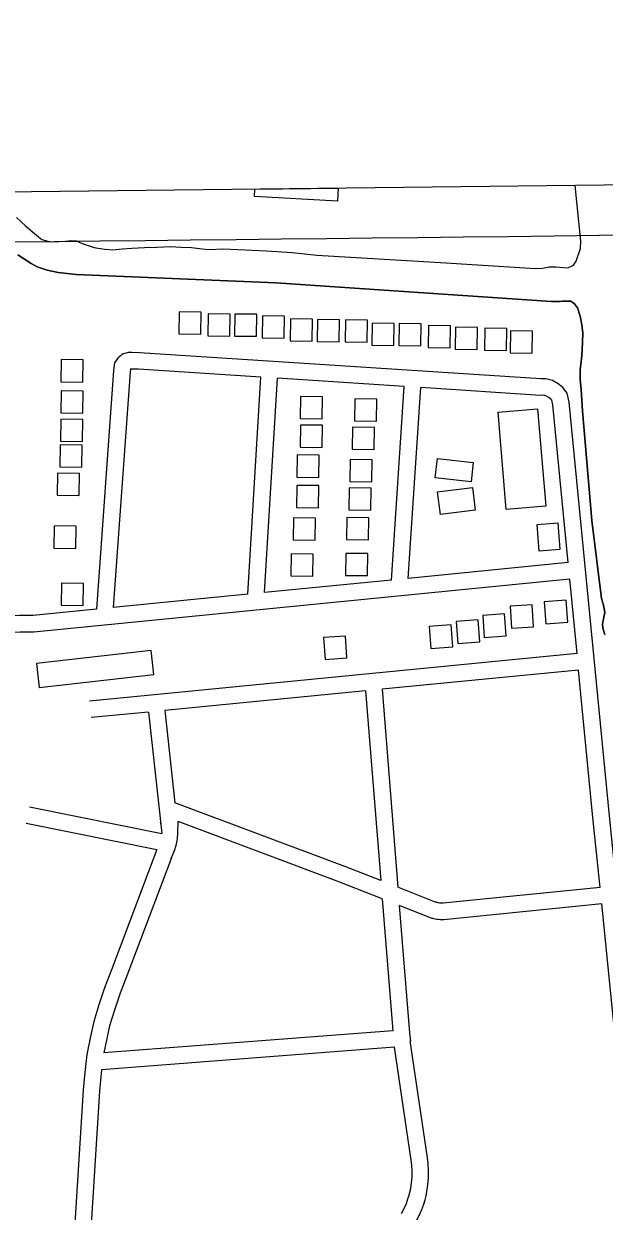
# Model space of a CAD drawing. Extents: x 3683402 to 3721514, y 487807 to 513565.
# Drawn here: x 3688368 to 3689423, y 503591 to 505749 of the extents above; entities that cross this region are included whole.
import ezdxf

# ---------------------------------------------------------------- set-up
doc = ezdxf.new("R2010")
doc.units = 0
for name, color, linetype in [('V-ANNO-SYMB', 7, 'Continuous'), ('V-BLDG-OTLN', 7, 'Continuous'), ('V-GRID-MAJR', 7, 'Continuous'), ('V-ROAD-CNTR', 7, 'Continuous'), ('V-TOPO-SHOR', 7, 'Continuous')]:
    doc.layers.add(name, color=color, linetype=linetype)

msp = doc.modelspace()

# ---------------------------------------------------------------- linework, layer by layer
at = {"layer": 'V-ANNO-SYMB'}
msp.add_lwpolyline([(3687900.3, 511066.8), (3696792.8, 511170.1), (3696858.2, 505541.9), (3687965.7, 505438.5)], close=True, dxfattribs=at)
at = {"layer": 'V-BLDG-OTLN'}
for p, q in [((3688787.3, 505434.5), (3688788, 505448.1)), ((3688788, 505448.1), (3688939.3, 505449.8)), ((3688939.3, 505449.8), (3688938.1, 505426.6)), ((3688938.1, 505426.6), (3688787.3, 505434.5))]:
    msp.add_line(p, q, dxfattribs=at)
for points in [[(3688689.8, 505184.7), (3688690.3, 505224.7), (3688650.3, 505225.3), (3688649.8, 505185.3)], [(3688742.7, 505180.9), (3688743.3, 505220.9), (3688703.3, 505221.5), (3688702.7, 505181.5)], [(3688791, 505180.8), (3688791.6, 505220.8), (3688751.6, 505221.3), (3688751, 505181.3)], [(3688841.2, 505177.4), (3688841.8, 505217.4), (3688801.8, 505218), (3688801.2, 505178)], [(3688892.2, 505172.1), (3688892.8, 505212.1), (3688852.8, 505212.7), (3688852.2, 505172.7)], [(3688941, 505171), (3688941.6, 505211), (3688901.6, 505211.6), (3688901, 505171.6)], [(3688992.2, 505170.4), (3688992.8, 505210.4), (3688952.8, 505211), (3688952.2, 505171)], [(3689040.2, 505164.1), (3689040.8, 505204.1), (3689000.8, 505204.6), (3689000.2, 505164.6)], [(3689089.7, 505163.4), (3689090.3, 505203.4), (3689050.3, 505204), (3689049.7, 505164)], [(3689142.7, 505160.1), (3689143.3, 505200.1), (3689103.3, 505200.7), (3689102.7, 505160.7)], [(3689191.7, 505156.8), (3689192.3, 505196.8), (3689152.3, 505197.3), (3689151.7, 505157.4)], [(3689245.2, 505155.2), (3689245.8, 505195.2), (3689205.8, 505195.7), (3689205.2, 505155.8)], [(3689291.7, 505150.3), (3689292.3, 505190.3), (3689252.3, 505190.9), (3689251.7, 505150.9)], [(3688475.4, 505097.8), (3688476, 505137.8), (3688436, 505138.4), (3688435.4, 505098.4)], [(3688475.6, 505040.9), (3688476.1, 505080.9), (3688436.1, 505081.5), (3688435.6, 505041.5)], [(3688910.4, 505031), (3688911, 505071), (3688871, 505071.6), (3688870.4, 505031.6)], [(3689009.2, 505026.4), (3689009.7, 505066.4), (3688969.7, 505067), (3688969.2, 505027)], [(3689244.7, 504866.1), (3689229.6, 505042.7), (3689301.5, 505048.9), (3689316.5, 504872.2)], [(3688474.9, 504989.9), (3688475.5, 505029.9), (3688435.5, 505030.5), (3688435, 504990.5)], [(3688910.1, 504979.1), (3688910.7, 505019.1), (3688870.7, 505019.6), (3688870.1, 504979.6)], [(3689004.8, 504975.2), (3689005.4, 505015.1), (3688965.4, 505015.7), (3688964.8, 504975.7)], [(3688473.6, 504943.1), (3688474.2, 504983.1), (3688434.2, 504983.7), (3688433.6, 504943.7)], [(3688904.2, 504924.6), (3688904.8, 504964.6), (3688864.8, 504965.2), (3688864.2, 504925.2)], [(3689000.5, 504916.5), (3689001.1, 504956.5), (3688961.1, 504957.1), (3688960.5, 504917.1)], [(3689115.7, 504923.7), (3689119.5, 504958.6), (3689184.4, 504951.5), (3689180.6, 504916.6)], [(3688468.8, 504891.4), (3688469.3, 504931.4), (3688429.3, 504932), (3688428.8, 504892)], [(3688903.7, 504869.5), (3688904.3, 504909.5), (3688864.3, 504910), (3688863.7, 504870)], [(3688998.4, 504864.8), (3688999, 504904.8), (3688959, 504905.3), (3688958.4, 504865.3)], [(3689183, 504906), (3689188, 504864.7), (3689125, 504857.1), (3689120, 504898.4)], [(3688897.8, 504810.7), (3688898.4, 504850.7), (3688858.4, 504851.3), (3688857.8, 504811.3)], [(3688994.4, 504811), (3688994.9, 504851), (3688954.9, 504851.6), (3688954.4, 504811.6)], [(3689342.2, 504793.6), (3689304.4, 504790.5), (3689300.5, 504838.7), (3689338.3, 504841.8)], [(3688462.8, 504795.6), (3688463.4, 504835.6), (3688423.4, 504836.2), (3688422.8, 504796.2)], [(3688893.3, 504745.3), (3688893.9, 504785.3), (3688853.9, 504785.9), (3688853.3, 504745.9)], [(3688992.8, 504746), (3688993.4, 504786), (3688953.4, 504786.5), (3688952.8, 504746.5)], [(3688476.2, 504692), (3688476.8, 504731.9), (3688436.8, 504732.5), (3688436.2, 504692.5)], [(3689291.4, 504693.1), (3689251.5, 504690.3), (3689254.3, 504650.4), (3689294.2, 504653.2)], [(3689353.5, 504701.4), (3689313.6, 504698.6), (3689316.4, 504658.7), (3689356.3, 504661.5)], [(3689241.7, 504676.6), (3689201.8, 504673.8), (3689204.6, 504633.9), (3689244.5, 504636.7)], [(3689144.5, 504656.6), (3689104.6, 504653.8), (3689107.4, 504613.9), (3689147.3, 504616.7)], [(3689193.7, 504665.6), (3689153.8, 504662.8), (3689156.6, 504622.9), (3689196.5, 504625.7)], [(3688952.5, 504636.3), (3688912.6, 504633.5), (3688915.4, 504593.6), (3688955.3, 504596.4)], [(3688391.2, 504586.5), (3688396, 504543), (3688604.5, 504566.3), (3688599.7, 504609.8)]]:
    msp.add_lwpolyline(points, close=True, dxfattribs=at)
at = {"layer": 'V-GRID-MAJR'}
msp.add_spline([(3687515.9, 505342.9), (3692797.3, 505402.5), (3698078.7, 505462.8), (3703360, 505523.8), (3708641.3, 505585.7), (3713922.7, 505648.3), (3719204, 505711.6)], degree=3, dxfattribs=at)
at = {"layer": 'V-ROAD-CNTR'}
for points in [[(3689518.3, 503450.6), (3689432, 504309.5), (3689358.7, 505061.3), (3689355, 505077.6), (3689347.1, 505088), (3689338.6, 505094.4), (3689328.4, 505100.3), (3689316.6, 505103.6), (3689307.4, 505103.5), (3688578.3, 505150.9), (3688564.6, 505151.4), (3688557.8, 505151.4), (3688547.3, 505148.4), (3688539, 505140.9), (3688533.2, 505132.5), (3688531.3, 505118.5), (3688500.5, 504685)], [(3688799.1, 505106.5), (3688576.8, 505121), (3688564.2, 505121.4), (3688562.1, 505121.4), (3688562.2, 505121.4), (3688561.7, 505121), (3688562, 505121.4), (3688561.2, 505115.4), (3688530.8, 504688)], [(3688775.4, 504712.2), (3688799.1, 505106.5)], [(3688805.6, 504715.2), (3688829, 505104.6)], [(3689059.4, 505089.6), (3688829, 505104.6)], [(3689036.4, 504738), (3689059.4, 505089.6)], [(3689066.7, 504741), (3689089.4, 505087.6)], [(3689357, 504769.7), (3689329.1, 505056.5), (3689327.2, 505064.5), (3689325.7, 505066.5), (3689321.9, 505069.4), (3689316.7, 505072.4), (3689312.6, 505073.6), (3689306.5, 505073.5), (3689089.4, 505087.6)], [(3689357, 504769.7), (3689066.7, 504741)], [(3689359.9, 504739.9), (3688386.7, 504643.6), (3688373.7, 504643.6), (3688361.7, 504643.3), (3688350.4, 504642.8), (3688338.5, 504642.7), (3688234.9, 504648.3)], [(3689036.4, 504738), (3688805.6, 504715.2)], [(3689373.1, 504604.4), (3689359.9, 504739.9)], [(3688775.4, 504712.2), (3688530.8, 504688)], [(3688500.5, 504685), (3688385.2, 504673.6), (3688373.4, 504673.6), (3688360.7, 504673.3), (3688349.7, 504672.8), (3688339.3, 504672.7), (3688236.8, 504678.3)], [(3689373.1, 504604.4), (3688487.6, 504517.9)], [(3689376, 504574.5), (3689019, 504539.6)], [(3689414.9, 504179.4), (3689402.1, 504306.6), (3689376, 504574.5)], [(3688989.1, 504536.7), (3688624.7, 504501.1)], [(3688989.1, 504536.7), (3689016.6, 504192.2)], [(3689019, 504539.6), (3689047.7, 504179.9)], [(3688594.8, 504498.2), (3688490.5, 504488)], [(3688594.8, 504498.2), (3688618.9, 504277.3)], [(3688624.7, 504501.1), (3688642.9, 504333.5)], [(3688378.4, 504325.8), (3688618.9, 504277.3)], [(3689016.6, 504192.2), (3688951.3, 504217.9), (3688642.9, 504333.5)], [(3688372.5, 504296.4), (3688610, 504248.5)], [(3688617.1, 504295), (3688617.1, 504295.3), (3688616.7, 504297.6)], [(3688635.9, 504232.2), (3688637.2, 504234.9), (3688638.5, 504237.8), (3688639.8, 504240.7), (3688641, 504243.6), (3688642.1, 504246.6), (3688643.1, 504249.7), (3688644, 504252.7), (3688644.8, 504255.8), (3688645.5, 504258.9), (3688646.2, 504262), (3688646.7, 504265.1), (3688647.2, 504268.3), (3688647.6, 504271.5), (3688647.8, 504274.6), (3688648, 504277.8), (3688648.7, 504299.4)], [(3688646.4, 504301.8), (3688646.4, 504301.8)], [(3689019.2, 504158.9), (3688940.5, 504189.9), (3688648.7, 504299.4)], [(3688610, 504248.5), (3688527.4, 504029.8), (3688515, 503997.3), (3688504.6, 503966), (3688495.2, 503936.1), (3688489.3, 503909), (3688482.9, 503876.3), (3688479, 503843.6), (3688475.9, 503811.7), (3688459.6, 503549.7)], [(3688636.5, 504233.6), (3688555.5, 504019.1), (3688543.3, 503987.2), (3688533.1, 503956.8), (3688524.2, 503928.4), (3688513.4, 503878.8)], [(3689414.9, 504179.4), (3689129.8, 504150.7), (3689128.3, 504150.7), (3689126.4, 504150.8), (3689124.4, 504151), (3689123.1, 504151.2), (3689121.2, 504151.5), (3689120.1, 504151.8), (3689119.3, 504152), (3689118.5, 504152.2), (3689117.2, 504152.6), (3689116.2, 504153), (3689114.5, 504153.6), (3689047.7, 504179.9)], [(3689019.2, 504158.9), (3689038.4, 503919)], [(3688893.6, 503266.8), (3689474.5, 503417.1), (3689482, 503420.8), (3689484.5, 503422.6), (3689486.2, 503424.5), (3689487.5, 503426.5), (3689488.3, 503429.6), (3689488.8, 503438.5), (3689488.4, 503448.4), (3689417.9, 504149.6)], [(3689417.9, 504149.6), (3689131.4, 504120.7), (3689127.7, 504120.7), (3689124.3, 504120.9), (3689120.9, 504121.2), (3689118.3, 504121.6), (3689115.3, 504122.1), (3689113.3, 504122.6), (3689111.7, 504123), (3689110.1, 504123.4), (3689108, 504124), (3689106, 504124.7), (3689103.7, 504125.6), (3689050.3, 504146.6)], [(3689050.3, 504146.6), (3689068.7, 503915.6), (3689070.4, 503900.3)], [(3689038.4, 503919), (3688513.4, 503878.8)], [(3688842.3, 503457.1), (3688990.7, 503493.9), (3689006.2, 503501), (3689022.7, 503510.5), (3689035.4, 503519.7), (3689049.9, 503532.4), (3689058.8, 503541.9), (3689066, 503550.5), (3689074.1, 503561.8), (3689080.5, 503572.3), (3689086.3, 503583.5), (3689091.1, 503594.5), (3689094.6, 503604.2), (3689097.1, 503612.3), (3689098.9, 503619.4), (3689100.5, 503627.3), (3689102.4, 503639.5), (3689103.4, 503652.3), (3689103.5, 503664.8), (3689102.7, 503678.1), (3689101.4, 503688.3), (3689070.3, 503900.9)], [(3689041.7, 503889.2), (3688509.6, 503848.4)], [(3689054.3, 503587), (3689059.2, 503596.4), (3689063.2, 503605.6), (3689066.1, 503613.7), (3689068.2, 503620.4), (3689069.6, 503626.2), (3689071, 503632.7), (3689072.6, 503643), (3689073.4, 503653.6), (3689073.5, 503664), (3689072.8, 503675.2), (3689071.6, 503684.2), (3689041.7, 503889.2)], [(3688509.6, 503848.4), (3688505.8, 503809.3), (3688489.6, 503548.5)]]:
    msp.add_lwpolyline(points, dxfattribs=at)
at = {"layer": 'V-TOPO-SHOR'}
for points in [[(3688355.1, 505396.5), (3688370.5, 505382.4), (3688383.8, 505370.4), (3688395.2, 505361.3), (3688401.3, 505356.6), (3688412.1, 505353.6), (3688421.1, 505352.5), (3688432.2, 505352.8), (3688443.4, 505353.4), (3688455.6, 505354.8), (3688463.6, 505354), (3688474.3, 505349.2), (3688496.2, 505342.2), (3688514.6, 505338.9), (3688529.7, 505338.1), (3688547, 505339.7), (3688564.6, 505340.7), (3688587.3, 505342.3), (3688610, 505342.9), (3688635.6, 505344.2), (3688653.5, 505342.6), (3688672.6, 505342.1), (3688692.4, 505339.8), (3688705, 505338.3), (3688731.3, 505339.5), (3688809, 505335.8), (3688855.8, 505333.3), (3688900.7, 505328.3), (3689125.3, 505315.2), (3689259.5, 505306.7), (3689297.6, 505303.9), (3689310.2, 505304.6), (3689322.8, 505307), (3689334.7, 505306.9), (3689348.4, 505305.7), (3689356.3, 505305), (3689366.7, 505310.3), (3689371.8, 505317.1), (3689379.2, 505340.1), (3689380, 505353.4), (3689370, 505454.8)], [(3688357.6, 505328.8), (3688381.6, 505313.2), (3688392.7, 505307), (3688411, 505300.7), (3688430.4, 505297), (3688463.1, 505293.2), (3688825.9, 505278), (3689326.7, 505244), (3689342.5, 505244.2), (3689347.2, 505244.9), (3689361.6, 505244.8), (3689368.4, 505239.7), (3689373.8, 505232.5), (3689378.7, 505217.7), (3689381.8, 505201.8), (3689383.5, 505186.4), (3689383.1, 505171.2), (3689382.6, 505155.8), (3689381.4, 505139.2), (3689379.1, 505120.5), (3689378.6, 505102.2), (3689380.7, 505083.8), (3689382.9, 505045.3), (3689400.2, 504846.1), (3689417.3, 504704.5), (3689421.1, 504692.2), (3689423.6, 504678.9), (3689421, 504667.4), (3689419.5, 504657.7), (3689419.8, 504650.5), (3689423.6, 504639.3)], [(3689423.6, 504639.3), (3689419.8, 504650.5), (3689419.5, 504657.7), (3689421, 504667.4), (3689423.6, 504678.9), (3689421.1, 504692.2), (3689417.3, 504704.5), (3689400.2, 504846.1), (3689382.9, 505045.3), (3689380.7, 505083.8), (3689378.6, 505102.2), (3689379.1, 505120.5), (3689381.4, 505139.2), (3689382.6, 505155.8), (3689383.1, 505171.2), (3689383.5, 505186.4), (3689381.8, 505201.8), (3689378.7, 505217.7), (3689373.8, 505232.5), (3689368.4, 505239.7), (3689361.6, 505244.8), (3689347.2, 505244.9), (3689342.5, 505244.2), (3689326.7, 505244), (3688825.9, 505278), (3688463.1, 505293.2), (3688430.4, 505297), (3688411, 505300.7), (3688392.7, 505307), (3688381.6, 505313.2), (3688357.6, 505328.8)]]:
    msp.add_lwpolyline(points, dxfattribs=at)

doc.saveas('drawing.dxf')
